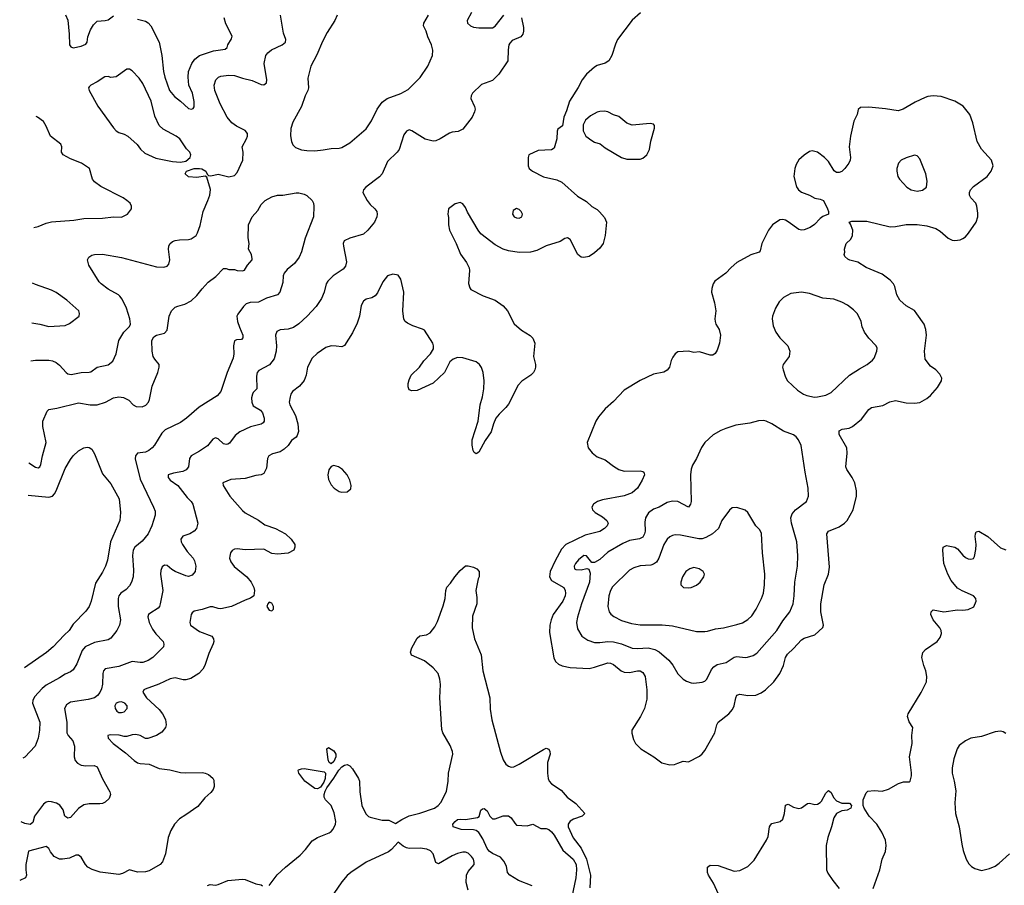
# Model space of a CAD drawing. Header units: inches. Extents: x 2057696 to 2160536, y 827480 to 1016834.
# Tile 325 of 422: x 2060133 to 2067459, y 1003255 to 1009697. Entities that reach past the tile are written whole.
import ezdxf

# ---------------------------------------------------------------- set-up
doc = ezdxf.new("R2010")
doc.units = ezdxf.units.IN
doc.header["$MEASUREMENT"] = 0
doc.layers.add('C0060', color=7, linetype='Continuous')

msp = doc.modelspace()

# ---------------------------------------------------------------- linework, layer by layer
at = {"layer": 'C0060', "color": 5}
for points, elevation in [([(2064751.4, 1009748.6), (2064690, 1009692.7), (2064581.1, 1009550), (2064565.4, 1009514.6), (2064539.6, 1009430), (2064516, 1009390), (2064490, 1009373.4), (2064430, 1009354.9), (2064410, 1009343.8), (2064350, 1009290.4), (2064317.4, 1009250), (2064288.6, 1009191.4), (2064222.9, 1009090), (2064201.2, 1009018.8), (2064180.9, 1008970), (2064172.1, 1008907.9), (2064138, 1008882), (2064132.7, 1008867.3), (2064129.6, 1008810), (2064110, 1008741), (2064090, 1008727.3), (2063990, 1008722.8), (2063922, 1008690), (2063915.3, 1008670), (2063915.3, 1008610), (2063924, 1008590), (2063949, 1008570), (2064030, 1008527.6), (2064130, 1008505.1), (2064168, 1008488), (2064283.8, 1008383.8), (2064350, 1008344.5), (2064390, 1008306.6), (2064430, 1008283.7), (2064447.9, 1008267.9), (2064483.9, 1008223.9), (2064498.4, 1008190), (2064489.6, 1008090), (2064473.3, 1008030), (2064450, 1007997.1), (2064410, 1007961.6), (2064370, 1007934.9), (2064330, 1007926), (2064310, 1007930.5), (2064286, 1007950), (2064230, 1008061), (2064210, 1008074), (2064190, 1008067.3), (2064154.1, 1008045.9), (2064050, 1008014.9), (2063980.5, 1007979.5), (2063933.7, 1007966.3), (2063850, 1007963.2), (2063770, 1007977.5), (2063730.1, 1007990.1), (2063670, 1008021.7), (2063564.1, 1008104.1), (2063543.7, 1008130), (2063464.5, 1008264.5), (2063450, 1008298.8), (2063430, 1008326.8), (2063410, 1008336), (2063373.6, 1008326.4), (2063324, 1008290), (2063319, 1008250), (2063324.7, 1008224.7), (2063323.7, 1008170), (2063331.6, 1008130), (2063381.5, 1008030), (2063412.2, 1007952.2), (2063457.6, 1007890), (2063476.9, 1007850), (2063479.6, 1007830), (2063472.9, 1007732.9), (2063481.5, 1007701.5), (2063490, 1007689.6), (2063582.6, 1007642.6), (2063670, 1007609.7), (2063730, 1007566), (2063761.5, 1007530), (2063812.2, 1007432.2), (2063866.3, 1007386.3), (2063930, 1007347.6), (2063950, 1007326.6), (2063965.1, 1007290), (2063956.4, 1007190), (2063969.6, 1007130), (2063969.6, 1007110), (2063965.6, 1007090), (2063955.1, 1007070), (2063937, 1007050), (2063870, 1007007), (2063842.9, 1006977.1), (2063770, 1006836.3), (2063749.6, 1006810), (2063699.3, 1006760.7), (2063676.9, 1006730), (2063657.6, 1006690), (2063642, 1006630), (2063595.6, 1006564.4), (2063550, 1006478), (2063530, 1006466.8), (2063515.3, 1006475.3), (2063506.8, 1006490), (2063498.8, 1006530), (2063499.1, 1006570), (2063543.8, 1006710), (2063559.5, 1006830), (2063577, 1006890), (2063587.2, 1006950), (2063588.8, 1007010), (2063580.3, 1007070), (2063569.1, 1007109.1), (2063554.4, 1007130), (2063530, 1007150.4), (2063430, 1007181.3), (2063390, 1007182.4), (2063359, 1007170), (2063333.2, 1007150), (2063293.2, 1007070), (2063209.5, 1006990.5), (2063090, 1006937.3), (2063050, 1006933.4), (2063030, 1006942.8), (2063023.4, 1006963.4), (2063024.6, 1006990), (2063030, 1007017.2), (2063044.6, 1007050), (2063108.2, 1007110), (2063141.1, 1007158.9), (2063190.6, 1007209.4), (2063212.7, 1007247.3), (2063213, 1007270), (2063206.4, 1007290), (2063144.9, 1007384.9), (2063130, 1007394.3), (2063058.2, 1007418.2), (2063018.4, 1007438.4), (2063001.3, 1007450), (2062990, 1007467.7), (2062982.5, 1007530), (2062990.2, 1007670), (2062970, 1007766), (2062950, 1007796.3), (2062910, 1007803), (2062870, 1007790.7), (2062834.9, 1007745.1), (2062796.4, 1007663.6), (2062778.9, 1007641.1), (2062753.4, 1007626.6), (2062710, 1007616.3), (2062690, 1007602.8), (2062673.6, 1007570), (2062661.3, 1007490), (2062642.8, 1007437.2), (2062610, 1007366), (2062549.2, 1007270.8), (2062530, 1007261), (2062488, 1007268), (2062450, 1007268.4), (2062410, 1007257.1), (2062347.2, 1007212.8), (2062310, 1007177.3), (2062275.1, 1007110), (2062265.1, 1007050), (2062248.6, 1007011.4), (2062214.5, 1006970), (2062162.9, 1006930), (2062149.6, 1006910), (2062144.7, 1006890), (2062138, 1006850), (2062141.7, 1006830), (2062184, 1006750), (2062203.1, 1006690), (2062208.6, 1006631.4), (2062198.6, 1006601.4), (2062189.8, 1006590.2), (2062154.7, 1006565.3), (2062131.1, 1006528.9), (2062100.6, 1006499.4), (2062070, 1006480.8), (2062014.5, 1006465.5), (2061987, 1006450), (2061977.6, 1006430), (2061970, 1006358), (2061950, 1006320.5), (2061929.7, 1006310.3), (2061890, 1006304.9), (2061810, 1006281.1), (2061704.5, 1006275.5), (2061644, 1006250), (2061646, 1006230), (2061697.2, 1006150), (2061790, 1006044), (2061810, 1006025.7), (2061910, 1005973), (2061957.6, 1005937.6), (2062036, 1005910), (2062111.5, 1005870), (2062153.3, 1005830), (2062179.5, 1005790), (2062180.9, 1005770), (2062172.7, 1005750), (2062130, 1005726.4), (2062050, 1005719.5), (2062010, 1005724.9), (2061950, 1005755.5), (2061810, 1005750.3), (2061750, 1005759.5), (2061730, 1005757.1), (2061713, 1005747), (2061701.6, 1005730), (2061696.1, 1005703.9), (2061694.7, 1005690), (2061702.7, 1005662.7), (2061727.5, 1005627.5), (2061822.9, 1005550), (2061855.1, 1005510), (2061876, 1005470), (2061881.2, 1005450), (2061875.3, 1005410), (2061849.4, 1005390.6), (2061810, 1005377.3), (2061710, 1005328.5), (2061630, 1005311.8), (2061610, 1005313.7), (2061570, 1005326.7), (2061550, 1005326.7), (2061490, 1005306.7), (2061430, 1005294.9), (2061416.3, 1005283.7), (2061409.8, 1005270.2), (2061398.7, 1005210), (2061404.5, 1005190), (2061470, 1005144.7), (2061562, 1005110), (2061575.8, 1005090), (2061577.7, 1005070), (2061571.4, 1005051.4), (2061539.7, 1004980.3), (2061510, 1004890.5), (2061495.7, 1004864.3), (2061466, 1004830), (2061406.3, 1004793.7), (2061370, 1004783.6), (2061350, 1004783.2), (2061290, 1004798.7), (2061252.4, 1004792.4), (2061168, 1004752), (2061065.6, 1004714.4), (2061057, 1004710), (2061048.2, 1004691.8), (2061077.2, 1004650), (2061170, 1004563.1), (2061196.1, 1004530), (2061218.7, 1004490), (2061223.9, 1004450), (2061216.8, 1004430), (2061190, 1004395.3), (2061151.2, 1004368.8), (2061087.3, 1004347.3), (2061070, 1004348.4), (2061030.2, 1004370.2), (2060996.5, 1004376.5), (2060970, 1004374), (2060930, 1004361.7), (2060910, 1004362), (2060872, 1004372), (2060805.9, 1004374.1), (2060789.5, 1004370), (2060791.2, 1004350), (2060827.8, 1004310), (2060920.8, 1004240.8), (2060983.8, 1004183.8), (2061010, 1004167.1), (2061030, 1004161.4), (2061096.3, 1004156.3), (2061170, 1004123.9), (2061250, 1004115), (2061330, 1004094.2), (2061370, 1004090.9), (2061493.3, 1004093.3), (2061514, 1004090), (2061538.6, 1004078.6), (2061570, 1004053.2), (2061576.6, 1004036.6), (2061579.5, 1003990), (2061571.7, 1003968.3), (2061555.1, 1003944.9), (2061510, 1003906.8), (2061458, 1003842), (2061370, 1003778.4), (2061322, 1003750), (2061285.1, 1003710), (2061258, 1003662), (2061237.4, 1003610), (2061218.9, 1003490), (2061196.2, 1003430), (2061177.2, 1003410), (2061096.8, 1003363.2), (2061070, 1003356.1), (2061010, 1003352.6), (2060950, 1003370.3), (2060898, 1003342), (2060870, 1003335.6), (2060732.7, 1003352.7), (2060671.3, 1003371.3), (2060639.3, 1003390), (2060621.7, 1003410), (2060590, 1003465.5), (2060570, 1003480.4), (2060550, 1003479.3), (2060503.5, 1003456.5), (2060451.8, 1003448.2), (2060430, 1003450.2), (2060390, 1003470.3), (2060363.2, 1003503.2), (2060350, 1003528.2), (2060330, 1003543.7), (2060199, 1003510), (2060178.4, 1003410), (2060177.6, 1003370), (2060184.5, 1003330), (2060177.2, 1003310), (2060132.9, 1003289.9)], 520), ([(2063867.8, 1009710), (2063882.5, 1009637.5), (2063882, 1009610), (2063876, 1009590), (2063862, 1009570), (2063798.4, 1009541.6), (2063778.9, 1009521.1), (2063772.7, 1009510), (2063766.8, 1009473.2), (2063765.2, 1009390), (2063697.2, 1009290), (2063650, 1009244.9), (2063570, 1009214.9), (2063502.9, 1009150), (2063491.6, 1009130), (2063489.6, 1009110), (2063517.6, 1009050), (2063521.6, 1009030), (2063517.6, 1009010), (2063499.6, 1008970), (2063430, 1008883), (2063396.2, 1008863.8), (2063350, 1008859.5), (2063330, 1008852.7), (2063262.7, 1008810), (2063230, 1008796), (2063210, 1008793.1), (2063150, 1008806.3), (2063050, 1008870.4), (2063030, 1008876.4), (2063010, 1008868), (2062990, 1008838.8), (2062955.8, 1008730), (2062942.4, 1008710), (2062870, 1008642), (2062829.6, 1008550), (2062810, 1008526), (2062709.5, 1008450), (2062691.6, 1008430), (2062686.3, 1008410), (2062717.6, 1008350), (2062740.2, 1008320.2), (2062774.5, 1008290), (2062789.6, 1008270), (2062793.3, 1008250), (2062789.6, 1008230.4), (2062771.8, 1008190), (2062723.6, 1008130), (2062690, 1008101.3), (2062590, 1008071.5), (2062547.8, 1008050), (2062539.7, 1008030), (2062541, 1008010), (2062565.4, 1007894.6), (2062557.7, 1007862.3), (2062538.8, 1007841.2), (2062466, 1007790), (2062426.6, 1007750), (2062414, 1007730), (2062398.9, 1007670), (2062378.4, 1007621.6), (2062338, 1007562), (2062272.6, 1007490), (2062210, 1007434.3), (2062170, 1007406.7), (2062130, 1007392.4), (2062070, 1007387.6), (2062045, 1007375), (2062035.6, 1007350), (2062043.5, 1007270), (2062042.4, 1007230), (2062026, 1007174), (2061991.6, 1007128.4), (2061913.3, 1007086.7), (2061899.3, 1007070), (2061895.2, 1007044.8), (2061896.9, 1006950), (2061870, 1006921.6), (2061864.5, 1006910), (2061858.7, 1006881.3), (2061860.3, 1006850), (2061870, 1006824.2), (2061924.2, 1006790), (2061938.4, 1006770), (2061951.2, 1006730), (2061950.7, 1006709.3), (2061943.8, 1006696.2), (2061930, 1006687.4), (2061850, 1006667.8), (2061770, 1006629), (2061736.9, 1006603.1), (2061694.3, 1006545.7), (2061682.4, 1006537.6), (2061670, 1006534.4), (2061650, 1006540.4), (2061610, 1006576.4), (2061590, 1006584.4), (2061570, 1006574.9), (2061530, 1006524.9), (2061470, 1006484.6), (2061407.8, 1006450), (2061395.4, 1006430), (2061388.5, 1006370), (2061372.5, 1006347.5), (2061346.6, 1006333.4), (2061277, 1006323), (2061238, 1006310), (2061238.7, 1006290), (2061253.3, 1006270), (2061310.7, 1006230), (2061380, 1006140), (2061409.6, 1006110), (2061420.5, 1006090), (2061458, 1005950), (2061447.6, 1005910), (2061432, 1005890), (2061398, 1005870), (2061347, 1005853), (2061331.3, 1005830), (2061334, 1005810), (2061344.4, 1005790), (2061380, 1005740), (2061423.5, 1005690), (2061434, 1005670), (2061443.5, 1005630), (2061438.7, 1005590), (2061416.4, 1005563.6), (2061390, 1005553.7), (2061370, 1005557), (2061290, 1005589.1), (2061264, 1005604), (2061230, 1005633.7), (2061210, 1005638.4), (2061193.9, 1005626.1), (2061182.4, 1005597.6), (2061179.8, 1005570), (2061198, 1005450), (2061179.2, 1005350), (2061172.4, 1005330), (2061162.2, 1005317.8), (2061101.3, 1005278.7), (2061091.5, 1005270), (2061086.4, 1005253.6), (2061097.2, 1005210), (2061121.2, 1005161.2), (2061145.9, 1005125.9), (2061200.5, 1005070), (2061206.3, 1005050), (2061202.4, 1005030), (2061123.6, 1004950), (2061090, 1004927.6), (2061050, 1004914), (2061030, 1004912.6), (2060970, 1004920.8), (2060870, 1004883.2), (2060770, 1004864.6), (2060755.4, 1004850), (2060750.9, 1004830), (2060747.8, 1004752.2), (2060742, 1004718), (2060730, 1004690.7), (2060712.9, 1004667.1), (2060689.7, 1004650.3), (2060643.3, 1004636.7), (2060510, 1004617.3), (2060482.2, 1004597.8), (2060465.1, 1004570), (2060484.2, 1004470), (2060484.2, 1004390), (2060494.3, 1004370), (2060527.1, 1004330), (2060541.7, 1004290), (2060539.1, 1004210), (2060544.9, 1004184.9), (2060562.6, 1004162.6), (2060590, 1004149.8), (2060624.9, 1004144.9), (2060687.2, 1004147.2), (2060710, 1004135.6), (2060750, 1004046.6), (2060804.2, 1003950), (2060807.6, 1003930), (2060798.3, 1003901.7), (2060770, 1003874.8), (2060750, 1003864), (2060730, 1003860.5), (2060650, 1003861.7), (2060610, 1003852.8), (2060570, 1003826), (2060510, 1003759.5), (2060490, 1003754.4), (2060469.3, 1003769.3), (2060455.8, 1003815.8), (2060431.2, 1003851.2), (2060405.6, 1003865.6), (2060370, 1003877.2), (2060350, 1003879.2), (2060330, 1003874.4), (2060310, 1003858.9), (2060243.5, 1003770), (2060230, 1003722.8), (2060210, 1003706.4), (2060170, 1003714.9), (2060144.2, 1003728.4)], 540), ([(2060215.9, 1007158.6), (2060250, 1007163.5), (2060350, 1007163.1), (2060377.6, 1007157.6), (2060405.3, 1007145.3), (2060430, 1007125.6), (2060478.7, 1007070), (2060490, 1007061.7), (2060517, 1007057), (2060590, 1007071.8), (2060650, 1007072.4), (2060663.4, 1007076.6), (2060709.3, 1007110.7), (2060791.3, 1007128.7), (2060825.3, 1007154.7), (2060851.1, 1007208.9), (2060871.6, 1007310), (2060907.6, 1007370), (2060950, 1007413.2), (2060956.5, 1007430), (2060951.7, 1007470), (2060927, 1007550), (2060895.8, 1007615.8), (2060879.2, 1007639.2), (2060869.1, 1007649.1), (2060790, 1007690.3), (2060738, 1007730), (2060725.4, 1007745.4), (2060648, 1007870), (2060637.3, 1007910), (2060647.3, 1007930), (2060670, 1007944.5), (2060690, 1007949.6), (2060750, 1007951.2), (2060890, 1007926.3), (2061150, 1007858.3), (2061204.7, 1007855.3), (2061230, 1007862), (2061242.3, 1007877.7), (2061250.3, 1007909.7), (2061240.4, 1007990), (2061241.6, 1008010), (2061250, 1008029), (2061270, 1008046.6), (2061290, 1008054), (2061320.9, 1008059.1), (2061390, 1008059.6), (2061410, 1008065.6), (2061445.5, 1008090), (2061457.1, 1008110), (2061475.6, 1008164.4), (2061497.6, 1008270), (2061534, 1008350), (2061546.7, 1008390), (2061553, 1008433), (2061525.4, 1008525.4), (2061512, 1008532), (2061450, 1008521.3), (2061388.2, 1008528.2), (2061363, 1008550), (2061374, 1008570), (2061430, 1008589.6), (2061470, 1008589.6), (2061487.2, 1008587.2), (2061519, 1008570), (2061528, 1008548), (2061538, 1008538), (2061555.3, 1008535.3), (2061610, 1008546.6), (2061690, 1008527.6), (2061730, 1008537.6), (2061750, 1008559.5), (2061792.4, 1008650), (2061795.5, 1008710), (2061788.4, 1008750), (2061821.7, 1008810), (2061828.9, 1008830), (2061828.7, 1008850), (2061811.1, 1008871.1), (2061745.4, 1008905.4), (2061710.4, 1008930), (2061676.5, 1008970), (2061624.6, 1009070), (2061584.6, 1009170), (2061580.3, 1009210), (2061592, 1009248), (2061611.9, 1009268.1), (2061630, 1009276.3), (2061690, 1009284.7), (2061730, 1009280.4), (2061790, 1009260.7), (2061863.7, 1009243.7), (2061930, 1009214.8), (2061950, 1009211.2), (2061970, 1009226), (2061972.2, 1009250), (2061952.1, 1009370), (2061965.5, 1009430), (2061978.9, 1009450), (2062006.7, 1009473.3), (2062084.9, 1009510), (2062110.4, 1009530), (2062113.7, 1009550), (2062095.8, 1009595.8), (2062074.6, 1009730)], 540), ([(2060473.7, 1009733.7), (2060490, 1009692.3), (2060502, 1009590), (2060503.9, 1009510), (2060513.4, 1009493.4), (2060530, 1009487.4), (2060590, 1009499.3), (2060624.7, 1009515.3), (2060634.3, 1009530), (2060640.2, 1009570), (2060659.1, 1009620.9), (2060682.2, 1009657.8), (2060710, 1009686), (2060770, 1009689.7), (2060790, 1009696), (2060830, 1009726.3)], 520), ([(2061010, 1009701), (2061070, 1009684.5), (2061090, 1009672.8), (2061108.7, 1009650), (2061169.9, 1009529.9), (2061189.8, 1009430), (2061203.7, 1009310), (2061212.7, 1009270), (2061247.8, 1009170), (2061284.4, 1009124.4), (2061330.6, 1009090.6), (2061390, 1009035.1), (2061412, 1009030), (2061423.5, 1009036.5), (2061430, 1009048), (2061431.4, 1009088.6), (2061417.6, 1009150), (2061391.8, 1009210), (2061385.4, 1009270), (2061389.5, 1009310.5), (2061412.9, 1009370), (2061436.7, 1009403.3), (2061470.4, 1009430), (2061574.8, 1009465.2), (2061662.6, 1009477.4), (2061677.1, 1009490), (2061680.4, 1009510), (2061710, 1009555.3), (2061713.3, 1009573.3), (2061666.6, 1009666.6), (2061654.9, 1009710)], 520), ([(2062496, 1009730), (2062478.9, 1009690), (2062419.9, 1009600.1), (2062385.3, 1009534.7), (2062343.9, 1009436.1), (2062298.7, 1009350), (2062278, 1009262), (2062281.5, 1009190), (2062276.5, 1009170), (2062256.1, 1009130), (2062229.2, 1009050.8), (2062166.1, 1008933.9), (2062150, 1008886), (2062148.1, 1008831.9), (2062154.4, 1008790), (2062164.8, 1008764.8), (2062185.5, 1008745.5), (2062230, 1008727.3), (2062270, 1008722), (2062330, 1008720.7), (2062390, 1008727.3), (2062450, 1008739.1), (2062510, 1008740.5), (2062530, 1008745.5), (2062590, 1008779.1), (2062710, 1008884.9), (2062750, 1008944.9), (2062791.5, 1009030), (2062830, 1009082.4), (2062866.6, 1009110), (2062968.1, 1009148.1), (2063022.5, 1009177.5), (2063112.9, 1009267.1), (2063170, 1009351), (2063203.7, 1009430), (2063206.6, 1009470), (2063197, 1009510), (2063168.5, 1009568.5), (2063157.4, 1009610), (2063138, 1009650), (2063140.3, 1009670), (2063173.7, 1009730)], 560), ([(2063494.7, 1009750), (2063462.9, 1009690), (2063463.7, 1009670), (2063486.6, 1009650), (2063510, 1009640.8), (2063550, 1009636.5), (2063650, 1009636.9), (2063671.3, 1009648.7), (2063734.6, 1009730)], 540), ([(2060237.4, 1008149.4), (2060270, 1008156.9), (2060330, 1008183.5), (2060370, 1008192.4), (2060535.9, 1008204.1), (2060610, 1008216), (2060750, 1008218.7), (2060829.7, 1008229.7), (2060890, 1008226.6), (2060936, 1008250), (2060964.7, 1008290), (2060966, 1008310), (2060956, 1008330), (2060931, 1008350), (2060902.8, 1008370), (2060735.9, 1008455.9), (2060689.2, 1008489.2), (2060674.4, 1008510), (2060653.4, 1008590), (2060593.4, 1008630), (2060510, 1008660.3), (2060456, 1008690), (2060442.8, 1008710), (2060446.8, 1008750), (2060438, 1008770), (2060362, 1008830), (2060330, 1008904.7), (2060310, 1008938), (2060266, 1008970), (2060254.5, 1008975.1)], 520), ([(2060200.1, 1006399.8), (2060250, 1006366.4), (2060270, 1006360.4), (2060282, 1006370), (2060290, 1006386), (2060302.2, 1006450), (2060330.2, 1006550), (2060306, 1006670), (2060304.2, 1006710), (2060336.3, 1006783.7), (2060350, 1006796), (2060410, 1006804.7), (2060570, 1006844.4), (2060658, 1006830), (2060710, 1006830.7), (2060770.2, 1006849.8), (2060830, 1006883.5), (2060870, 1006891.2), (2060905.3, 1006885.3), (2060945.7, 1006865.7), (2060978, 1006830), (2060998.6, 1006818.6), (2061044.9, 1006815.1), (2061071.3, 1006828.7), (2061090.4, 1006850), (2061097.6, 1006870), (2061118.3, 1006970), (2061159.6, 1007070), (2061170.4, 1007110.4), (2061170, 1007131.3), (2061138, 1007170), (2061127.2, 1007190), (2061118.3, 1007230), (2061114.9, 1007310), (2061130, 1007336.8), (2061150, 1007349.7), (2061210, 1007364.7), (2061230, 1007386.6), (2061244.2, 1007490), (2061261.6, 1007530), (2061290, 1007556.2), (2061310, 1007565.6), (2061361.6, 1007578.4), (2061410, 1007605.6), (2061450, 1007642.9), (2061490, 1007694.5), (2061536.3, 1007743.7), (2061593.3, 1007786.7), (2061650, 1007846), (2061670, 1007846), (2061690, 1007837), (2061730, 1007837), (2061750.9, 1007829.1), (2061790, 1007828.7), (2061806.4, 1007833.6), (2061826.8, 1007870), (2061862.8, 1007910), (2061863.5, 1007916.5), (2061857.3, 1007950), (2061836, 1007990), (2061841, 1008030), (2061833.7, 1008073.7), (2061835.5, 1008170), (2061861.6, 1008230), (2061904.2, 1008275.8), (2061930, 1008321.2), (2061958.8, 1008350), (2062010, 1008379.5), (2062050, 1008389.5), (2062090, 1008391.8), (2062189, 1008409), (2062211.1, 1008408.9), (2062250, 1008399.3), (2062270, 1008389), (2062309, 1008350), (2062319.3, 1008330), (2062322.7, 1008310), (2062318.4, 1008230), (2062256.8, 1008070), (2062230.9, 1007969.1), (2062211.5, 1007930), (2062177.3, 1007882.7), (2062123.3, 1007836.7), (2062099.6, 1007810), (2062093.3, 1007790), (2062090, 1007742), (2062069.4, 1007670), (2062050, 1007648.5), (2061970, 1007623.7), (2061910, 1007594), (2061848.9, 1007591.1), (2061819, 1007581), (2061797.5, 1007562.5), (2061755.8, 1007504.2), (2061749.7, 1007490), (2061753.5, 1007450), (2061767.3, 1007407.3), (2061794, 1007350), (2061794, 1007330), (2061783.2, 1007316.8), (2061745.8, 1007314.2), (2061730, 1007306.8), (2061723.5, 1007270), (2061726.2, 1007210), (2061722.5, 1007177.5), (2061677.7, 1007070), (2061629.4, 1006930), (2061602.7, 1006897.3), (2061467.9, 1006812.1), (2061374.5, 1006730), (2061330, 1006698.4), (2061214.6, 1006645.4), (2061190, 1006619.1), (2061135.1, 1006530), (2061118.7, 1006510), (2061093.6, 1006490), (2061070, 1006479), (2061010, 1006471.5), (2060993.5, 1006450), (2060992, 1006428), (2061030, 1006277), (2061129.7, 1006070), (2061140.1, 1006040.1), (2061142, 1006010), (2061116.4, 1005930), (2061089.8, 1005870.2), (2061044.9, 1005815.1), (2060989.2, 1005770.8), (2060977.4, 1005750), (2060972.9, 1005710), (2060979, 1005601), (2060976.4, 1005550), (2060964.4, 1005510), (2060950, 1005484.4), (2060924.1, 1005455.9), (2060885.1, 1005430), (2060870.7, 1005409.3), (2060866.2, 1005390), (2060864.6, 1005330), (2060884, 1005230), (2060876.3, 1005190), (2060854.7, 1005150), (2060810, 1005094.4), (2060790, 1005081.1), (2060690, 1005061.3), (2060619.7, 1005030), (2060596.9, 1005003.1), (2060557, 1004903), (2060530, 1004858.4), (2060510, 1004843.7), (2060470, 1004826.3), (2060430, 1004799.1), (2060330, 1004745.5), (2060300.5, 1004719.5), (2060243.7, 1004656.3), (2060229.8, 1004630), (2060227.1, 1004610), (2060281.6, 1004470), (2060280.5, 1004410), (2060269.6, 1004350), (2060247, 1004290), (2060171.2, 1004208.8), (2060155.3, 1004201.7)], 560), ([(2060222, 1007439.8), (2060282, 1007430), (2060350, 1007412.8), (2060470, 1007420.7), (2060504.7, 1007435.3), (2060576.3, 1007490), (2060579.1, 1007510), (2060573, 1007530), (2060482.4, 1007610), (2060405.4, 1007665.4), (2060370, 1007683.1), (2060250, 1007725.3), (2060228.5, 1007735.7)], 520), ([(2060195.3, 1006157), (2060350, 1006142.9), (2060376.5, 1006150), (2060392.8, 1006167.2), (2060405.2, 1006190), (2060470, 1006357), (2060510, 1006424.5), (2060530, 1006451.8), (2060570, 1006487), (2060610, 1006509.4), (2060634.8, 1006514.8), (2060650, 1006512.7), (2060670, 1006501.2), (2060690, 1006465.2), (2060750, 1006316), (2060810, 1006243.7), (2060872.8, 1006130), (2060884, 1006030), (2060878.3, 1005970), (2060808.5, 1005811.5), (2060785.7, 1005674.3), (2060772.4, 1005630), (2060750, 1005585.5), (2060695.7, 1005504.3), (2060665.3, 1005370), (2060649.7, 1005330), (2060625.2, 1005294.8), (2060530, 1005198.3), (2060500.4, 1005150), (2060463.1, 1005116.9), (2060381.1, 1005030), (2060332.5, 1004987.5), (2060169.3, 1004872.7)], 580), ([(2066483.7, 1003230), (2066532.3, 1003370), (2066549.3, 1003450), (2066574, 1003506), (2066579.5, 1003550), (2066575.1, 1003590), (2066547.3, 1003650), (2066510, 1003709.3), (2066453.2, 1003770), (2066415.3, 1003830), (2066408, 1003850), (2066409, 1003890), (2066430, 1003942), (2066443.7, 1003956.3), (2066490, 1003960.7), (2066550, 1003956), (2066598, 1003970), (2066671.6, 1004011.6), (2066710, 1004024.7), (2066750, 1004024.7), (2066758, 1004030), (2066768.7, 1004070), (2066768.7, 1004091.3), (2066752.7, 1004210), (2066772.3, 1004310), (2066772, 1004370), (2066778, 1004430), (2066751.7, 1004471.7), (2066738, 1004510), (2066742.7, 1004530), (2066840.9, 1004690), (2066879.3, 1004770), (2066882.7, 1004810), (2066876, 1004850), (2066860.9, 1004890), (2066846.6, 1004950), (2066852.1, 1004987.9), (2066873.2, 1005010), (2066959.3, 1005070), (2066981.2, 1005098.8), (2066992, 1005130), (2066989.4, 1005150), (2066979.5, 1005170), (2066929.6, 1005230), (2066912.7, 1005270), (2066914, 1005290), (2066930, 1005306), (2067010, 1005290.6), (2067110, 1005304.9), (2067150, 1005302), (2067190, 1005307.3), (2067231.7, 1005328.3), (2067249.2, 1005370), (2067246, 1005390), (2067230, 1005409.2), (2067146, 1005446), (2067110, 1005466.6), (2067063.9, 1005523.9), (2067038, 1005570), (2067009.5, 1005650), (2067001.2, 1005750), (2067004, 1005770), (2067030, 1005784), (2067090, 1005770.4), (2067110, 1005758), (2067150, 1005710.6), (2067170, 1005695.5), (2067190, 1005684.9), (2067210, 1005680.7), (2067230, 1005686), (2067237.5, 1005702.5), (2067247, 1005753), (2067249.6, 1005790), (2067242.4, 1005850), (2067245.1, 1005870), (2067250, 1005884.7), (2067270, 1005890.8), (2067336.3, 1005850), (2067430, 1005766.4), (2067470, 1005750.4)], 480), ([(2061990, 1003252.3), (2062047.8, 1003332.2), (2062110, 1003390.2), (2062219.9, 1003480.1), (2062259.2, 1003520.7), (2062310, 1003585.8), (2062350, 1003610.9), (2062435.1, 1003644.9), (2062450, 1003654.5), (2062466.3, 1003673.7), (2062482.1, 1003710), (2062485, 1003730), (2062474, 1003794), (2062450, 1003847.7), (2062408.4, 1003890), (2062399, 1003910), (2062398.8, 1003930), (2062405, 1003955), (2062418.6, 1003981.4), (2062470, 1004052), (2062507.2, 1004112.8), (2062530, 1004135.8), (2062550, 1004148.2), (2062570, 1004153), (2062590, 1004144.2), (2062610, 1004122), (2062653.8, 1004050), (2062660.7, 1004030), (2062663.5, 1003950), (2062678.9, 1003850), (2062707.9, 1003787.9), (2062727.7, 1003767.7), (2062741.1, 1003761.1), (2062830, 1003740.7), (2062878.9, 1003738.9), (2062930, 1003715.5), (2062975.2, 1003744.8), (2063030, 1003771.1), (2063110, 1003791.1), (2063218.4, 1003830), (2063247.8, 1003850), (2063266.9, 1003870), (2063307.5, 1003952.5), (2063319.8, 1004030), (2063323.7, 1004090), (2063355.9, 1004230), (2063353.8, 1004250), (2063336, 1004296), (2063282, 1004390), (2063273.3, 1004413.3), (2063257.8, 1004650), (2063263.7, 1004750), (2063259.4, 1004790), (2063245.5, 1004830), (2063210, 1004874), (2063145.7, 1004925.7), (2063047.8, 1004967.8), (2063041.4, 1004990), (2063050, 1005021.3), (2063090, 1005094.4), (2063110, 1005112.2), (2063160.5, 1005119.5), (2063187.5, 1005132.5), (2063221.1, 1005178.9), (2063240.9, 1005219.1), (2063284.2, 1005335.7), (2063297.8, 1005390), (2063303.2, 1005450), (2063310, 1005473.4), (2063337.5, 1005502.5), (2063370, 1005550.4), (2063410, 1005597.3), (2063450, 1005632), (2063470, 1005632), (2063510, 1005622), (2063534, 1005610), (2063551.1, 1005591.1), (2063550.7, 1005550), (2063544, 1005536), (2063526.8, 1005450), (2063535.5, 1005395.5), (2063535.5, 1005350), (2063503, 1005257), (2063498.5, 1005170), (2063516.9, 1005090), (2063567.2, 1004970), (2063578.7, 1004850), (2063631.2, 1004651.2), (2063634.7, 1004565.3), (2063646.7, 1004486.7), (2063710, 1004246), (2063729.1, 1004189.1), (2063750, 1004156.3), (2063770, 1004140.5), (2063790, 1004134.9), (2063810, 1004136.4), (2063850, 1004155.3), (2064030, 1004266), (2064050, 1004274.9), (2064070, 1004267.3), (2064078, 1004250), (2064078.9, 1004230), (2064060.7, 1004170), (2064059.6, 1004090), (2064064.6, 1004050), (2064072.2, 1004030), (2064089.2, 1004009.2), (2064162.3, 1003962.3), (2064207.4, 1003910), (2064270, 1003863.6), (2064337.6, 1003790), (2064317.1, 1003770), (2064253.4, 1003746.6), (2064228.3, 1003731.7), (2064214.3, 1003710), (2064214, 1003690), (2064250, 1003608.9), (2064311.7, 1003531.7), (2064349.2, 1003450), (2064379.8, 1003330), (2064376.1, 1003236.1)], 480), ([(2067470, 1004385.6), (2067450, 1004396.9), (2067430, 1004401.6), (2067390, 1004396.9), (2067290, 1004361.3), (2067210.4, 1004349.6), (2067170, 1004329.4), (2067124.2, 1004295.8), (2067108, 1004270), (2067084.1, 1004195.9), (2067070.8, 1004130), (2067070.8, 1004090), (2067086.8, 1004030), (2067098.5, 1003958.5), (2067090.4, 1003869.6), (2067095.8, 1003790), (2067123.1, 1003690), (2067142.2, 1003562.2), (2067153.9, 1003513.9), (2067175.8, 1003450), (2067195.3, 1003415.3), (2067214.3, 1003394.3), (2067239.3, 1003379.3), (2067290, 1003365.5), (2067350, 1003380.5), (2067390, 1003398.4), (2067421.3, 1003418.7), (2067497, 1003490)], 480), ([(2065333.3, 1003190), (2065296, 1003270), (2065259.1, 1003330), (2065249.7, 1003350), (2065250, 1003391), (2065270, 1003405.5), (2065330, 1003401.1), (2065450, 1003359.3), (2065490, 1003364.9), (2065550, 1003394.8), (2065598.7, 1003441.3), (2065689.7, 1003590), (2065702.5, 1003617.5), (2065711.1, 1003688.9), (2065718.2, 1003701.8), (2065730, 1003713.7), (2065791, 1003729), (2065810, 1003747.3), (2065823.9, 1003790), (2065830, 1003851.3), (2065850, 1003859.1), (2065890, 1003836.4), (2065930, 1003826.4), (2065950, 1003830.6), (2065995.5, 1003864.5), (2066010, 1003867.3), (2066050, 1003857.3), (2066070, 1003859.1), (2066090, 1003870.7), (2066098.6, 1003881.4), (2066130, 1003941), (2066150, 1003961), (2066170, 1003944.7), (2066188.6, 1003908.6), (2066210, 1003882.8), (2066250, 1003867.3), (2066306, 1003866), (2066321, 1003850), (2066318, 1003830), (2066290, 1003814), (2066250, 1003809.6), (2066210.3, 1003789.7), (2066190, 1003756), (2066174.2, 1003690), (2066146.2, 1003610), (2066134.7, 1003550), (2066137.1, 1003370), (2066145.9, 1003345.9), (2066183, 1003290), (2066230.4, 1003230)], 480), ([(2063945.1, 1003250), (2063844.7, 1003290), (2063778.9, 1003330), (2063763.5, 1003350), (2063756.2, 1003396.2), (2063734.6, 1003434.6), (2063710, 1003463.7), (2063650, 1003491.8), (2063626.9, 1003510), (2063611.6, 1003530), (2063579.8, 1003599.8), (2063548, 1003648), (2063530, 1003662), (2063510, 1003668.7), (2063418, 1003670), (2063358, 1003690), (2063355.3, 1003710), (2063373.2, 1003730), (2063390, 1003744), (2063410, 1003747.3), (2063450, 1003744.9), (2063540.2, 1003759.8), (2063552.5, 1003767.5), (2063564.7, 1003815.3), (2063575.3, 1003824.7), (2063590, 1003826), (2063610.7, 1003810), (2063630.5, 1003770.5), (2063650.7, 1003750.7), (2063670.7, 1003750.7), (2063730, 1003771.6), (2063770, 1003771.3), (2063790, 1003757), (2063816.2, 1003716.2), (2063830, 1003702.6), (2063910, 1003696.4), (2063950, 1003710.6), (2064010, 1003678.4), (2064050, 1003677.1), (2064070.4, 1003670), (2064090, 1003654), (2064110, 1003628.4), (2064175.2, 1003515.2), (2064250, 1003450.2), (2064272.3, 1003410), (2064276.6, 1003370), (2064271.3, 1003311.3), (2064241.1, 1003170)], 460), ([(2063470, 1003218), (2063455.9, 1003275.9), (2063458.2, 1003330), (2063470, 1003357), (2063514, 1003410), (2063514.8, 1003425.3), (2063508.4, 1003450), (2063495.6, 1003470), (2063470, 1003494.7), (2063450, 1003501), (2063430, 1003500.4), (2063390, 1003491.9), (2063350, 1003474), (2063250, 1003413.7), (2063230, 1003423.6), (2063208.3, 1003488.3), (2063190, 1003512.2), (2063162.8, 1003522.8), (2063112.3, 1003532.3), (2063030, 1003529.3), (2063010, 1003532.9), (2062985.3, 1003545.3), (2062950, 1003574.7), (2062898.6, 1003521.4), (2062876.1, 1003503.9), (2062710, 1003426.6), (2062596.1, 1003350), (2062570, 1003327.3), (2062530, 1003280.8), (2062470, 1003193.5)], 480), ([(2061530, 1003253.4), (2061550, 1003262), (2061590, 1003256.4), (2061610, 1003260.4), (2061682, 1003290), (2061790, 1003299.7), (2061810, 1003296.9), (2061890, 1003266.5), (2061930, 1003257.4), (2061938.7, 1003250)], 480)]:
    msp.add_lwpolyline(points, dxfattribs=dict(at, elevation=elevation))
for points, elevation in [([(2060930, 1009329.4), (2060850, 1009271.8), (2060810, 1009267.3), (2060790, 1009273.6), (2060767.5, 1009272.5), (2060710, 1009234.5), (2060662, 1009210), (2060650, 1009198), (2060646, 1009190), (2060650.8, 1009170), (2060713.8, 1009053.8), (2060830, 1008892.7), (2060850, 1008870.4), (2060870, 1008857.1), (2060910, 1008844.4), (2060937.3, 1008830), (2061007.6, 1008767.6), (2061032.1, 1008732.1), (2061063.4, 1008703.4), (2061145.7, 1008665.7), (2061270, 1008640.5), (2061330, 1008635.5), (2061370, 1008644.4), (2061400.9, 1008670), (2061406, 1008690), (2061398, 1008710), (2061374.3, 1008734.3), (2061324.5, 1008810), (2061296, 1008830), (2061200.9, 1008880.9), (2061169.8, 1008909.8), (2061138.6, 1008978.6), (2061110, 1009089.3), (2061050, 1009221.2), (2061022, 1009262), (2060970, 1009316), (2060950, 1009329.3)], 540), ([(2066930, 1009129.6), (2066890, 1009124.5), (2066870, 1009117), (2066796, 1009084), (2066706.8, 1009030), (2066670, 1009018), (2066574.1, 1009034.1), (2066450, 1009046), (2066390, 1009043.7), (2066372.5, 1009027.5), (2066364.4, 1008990), (2066338.9, 1008941.1), (2066314.9, 1008830), (2066303.7, 1008750), (2066315.3, 1008670), (2066312, 1008650), (2066303.1, 1008630), (2066271.3, 1008588.7), (2066250, 1008567.6), (2066230, 1008558.4), (2066210, 1008559.5), (2066192.9, 1008572.9), (2066150, 1008640.7), (2066121.6, 1008670), (2066070, 1008711.2), (2066030, 1008720.5), (2066010, 1008716.9), (2065970, 1008689.5), (2065930, 1008653.6), (2065910, 1008619.5), (2065899.6, 1008590), (2065892.8, 1008530), (2065913.5, 1008453.5), (2065927.2, 1008430), (2065950, 1008413.4), (2066010, 1008390.3), (2066050, 1008368.5), (2066090, 1008360.5), (2066114.8, 1008350), (2066144, 1008290), (2066151, 1008269), (2066151.3, 1008250), (2066110, 1008232.3), (2066090, 1008218), (2066046.9, 1008173.1), (2066014.8, 1008150), (2065970, 1008132), (2065950, 1008129.5), (2065930, 1008134.5), (2065850, 1008193.3), (2065830, 1008205.6), (2065810, 1008209.6), (2065790, 1008207.8), (2065735.5, 1008170), (2065704.4, 1008130), (2065678.7, 1008081.3), (2065655.3, 1008030), (2065642.3, 1007977.7), (2065634.1, 1007965.9), (2065572.3, 1007947.7), (2065470, 1007889.7), (2065426.5, 1007853.5), (2065387.7, 1007810), (2065304.9, 1007750), (2065293, 1007730), (2065283.4, 1007696.6), (2065281.6, 1007670), (2065303, 1007590), (2065313.4, 1007530), (2065304.4, 1007470), (2065306.7, 1007450), (2065312.4, 1007430), (2065337.1, 1007390), (2065347.3, 1007350), (2065339.1, 1007290), (2065323.4, 1007236.6), (2065308.1, 1007211.9), (2065290, 1007200.9), (2065270, 1007200.9), (2065190, 1007224), (2065150, 1007219), (2065110, 1007229.4), (2065030, 1007225.2), (2065011, 1007210), (2064993.7, 1007186.3), (2064980.5, 1007159.5), (2064967.7, 1007110), (2064951.7, 1007088.3), (2064925.9, 1007074.1), (2064850, 1007058.7), (2064750, 1007011.3), (2064630, 1006939.5), (2064550, 1006855.8), (2064490, 1006800.5), (2064438.6, 1006741.4), (2064419.6, 1006710), (2064356.4, 1006550), (2064361.6, 1006510), (2064392.4, 1006472.4), (2064430, 1006443.7), (2064490, 1006420.3), (2064550, 1006373.7), (2064590, 1006348.9), (2064630, 1006337.4), (2064750, 1006338.4), (2064770, 1006334.9), (2064777.3, 1006330), (2064783, 1006310), (2064765.7, 1006270), (2064729.1, 1006210), (2064690, 1006175.5), (2064630, 1006154), (2064470, 1006123.9), (2064433, 1006110), (2064401.6, 1006090), (2064390.5, 1006070), (2064395.5, 1006050), (2064415.5, 1006030), (2064470, 1005998), (2064502.4, 1005970), (2064511.8, 1005950), (2064504.2, 1005930), (2064484.2, 1005910), (2064450, 1005886.8), (2064339.7, 1005860.3), (2064197, 1005790), (2064164.2, 1005755.8), (2064116.8, 1005670), (2064080.9, 1005590), (2064074.5, 1005550), (2064090, 1005522), (2064181.1, 1005470), (2064192.3, 1005450), (2064194.5, 1005430), (2064190.7, 1005409.3), (2064173.5, 1005370), (2064102.7, 1005270), (2064087, 1005230), (2064078.5, 1005190), (2064076.1, 1005136.1), (2064106.5, 1004946.5), (2064119.5, 1004919.5), (2064140.8, 1004900.8), (2064170, 1004887.6), (2064230, 1004874.7), (2064370, 1004869.3), (2064410, 1004877.1), (2064510, 1004911), (2064530, 1004908.3), (2064550, 1004899.2), (2064607.8, 1004850), (2064630, 1004839.8), (2064670, 1004837.4), (2064730, 1004850.2), (2064750, 1004850.2), (2064770, 1004839.5), (2064786.5, 1004810), (2064800.3, 1004710), (2064799.2, 1004640.8), (2064781.3, 1004570), (2064752, 1004510), (2064688.8, 1004410), (2064687.3, 1004387.3), (2064699.9, 1004339.9), (2064714.9, 1004310), (2064753.4, 1004270), (2064850.7, 1004210), (2064910, 1004167), (2064970, 1004150.4), (2065004.9, 1004155.1), (2065030, 1004164.4), (2065070, 1004179.3), (2065110, 1004174), (2065190, 1004214.9), (2065210, 1004232.7), (2065230, 1004259.1), (2065304.2, 1004390), (2065320.5, 1004450), (2065330.9, 1004469.1), (2065410, 1004530.4), (2065437.8, 1004562.2), (2065449.8, 1004590.2), (2065461.1, 1004650), (2065469.8, 1004670.2), (2065490, 1004677), (2065550, 1004666.3), (2065610, 1004668.8), (2065650, 1004687), (2065682.9, 1004710), (2065743, 1004770), (2065790, 1004830.4), (2065817.2, 1004890), (2065829.8, 1004950.2), (2065844.9, 1004975.1), (2065890, 1005016.5), (2065950, 1005082.6), (2065970, 1005094.6), (2066050, 1005118.4), (2066107.8, 1005172.2), (2066113.6, 1005190), (2066094.2, 1005290), (2066094.4, 1005350), (2066118.5, 1005490), (2066149.8, 1005570), (2066158.2, 1005621.8), (2066139.1, 1005870), (2066149.8, 1005890.2), (2066230, 1005922.8), (2066269.6, 1005950), (2066289.8, 1005970.2), (2066335.4, 1006050), (2066359.1, 1006150), (2066358.3, 1006190), (2066346.3, 1006250), (2066327.8, 1006290), (2066286.3, 1006350), (2066280.5, 1006370), (2066289.7, 1006470), (2066288, 1006510), (2066230, 1006609.3), (2066230, 1006636), (2066251.4, 1006648.6), (2066303.7, 1006656.3), (2066330, 1006668.7), (2066396.3, 1006723.7), (2066450, 1006795.5), (2066470, 1006810.4), (2066554.9, 1006825.1), (2066608.2, 1006851.8), (2066650, 1006861.6), (2066730, 1006846.4), (2066790, 1006843), (2066831.3, 1006848.7), (2066882, 1006878), (2066910, 1006900.7), (2066961.7, 1006958.3), (2066992.3, 1007010), (2066995.1, 1007030), (2066979.1, 1007059.1), (2066949.7, 1007089.7), (2066910, 1007117), (2066869.7, 1007170), (2066865.4, 1007230), (2066879.7, 1007350), (2066874.7, 1007390), (2066862.6, 1007430), (2066808.8, 1007508.8), (2066790, 1007531.3), (2066727.9, 1007567.9), (2066680.7, 1007610), (2066659.6, 1007650), (2066643.6, 1007710), (2066633.6, 1007730), (2066610, 1007758.4), (2066550, 1007802.9), (2066430, 1007851.6), (2066370, 1007893.3), (2066310, 1007907), (2066294.8, 1007914.8), (2066273.6, 1007933.6), (2066268.7, 1007950), (2066272.7, 1007967.3), (2066269.2, 1007990), (2066281.2, 1008030), (2066316.9, 1008063.1), (2066329.4, 1008090), (2066331.2, 1008131.2), (2066314.5, 1008174.5), (2066304, 1008190), (2066323.6, 1008196.4), (2066436.7, 1008196.7), (2066610, 1008156), (2066650, 1008157.4), (2066730, 1008172.9), (2066810, 1008171.4), (2066882.8, 1008162.8), (2066950, 1008143.1), (2066981.8, 1008121.8), (2067040.7, 1008070), (2067070, 1008056.4), (2067090, 1008052.7), (2067130, 1008058), (2067150, 1008067.7), (2067170, 1008080.7), (2067192.9, 1008107.1), (2067249.7, 1008190.3), (2067261.3, 1008230), (2067263.3, 1008256.7), (2067255.8, 1008310), (2067246.3, 1008330), (2067209.7, 1008370), (2067199.7, 1008390), (2067199.1, 1008410), (2067208.5, 1008430), (2067230, 1008454.6), (2067332.3, 1008530), (2067362, 1008570), (2067375.1, 1008610), (2067364.5, 1008650), (2067290, 1008734), (2067256.9, 1008790), (2067226, 1008930), (2067203.6, 1008990), (2067152.5, 1009052.5), (2067090, 1009091.2), (2066990, 1009124.2)], 520), ([(2064483.1, 1009016.9), (2064450, 1009014.3), (2064430, 1009007.8), (2064379.6, 1008980.4), (2064343, 1008950), (2064325.8, 1008914.2), (2064325.5, 1008870), (2064345.5, 1008830), (2064390, 1008796.4), (2064410, 1008785.3), (2064452.8, 1008772.8), (2064490, 1008742.4), (2064611, 1008670), (2064650, 1008659.5), (2064690, 1008657.6), (2064750, 1008659.3), (2064770, 1008666), (2064798.4, 1008690), (2064818.7, 1008730), (2064828.2, 1008791.8), (2064856, 1008890), (2064855.3, 1008910), (2064850, 1008918), (2064824, 1008924), (2064690, 1008911.5), (2064650, 1008927.6), (2064590, 1008976.2), (2064550, 1008989.6), (2064510, 1009011.1)], 520), ([(2066790, 1008689), (2066730, 1008669.2), (2066691.3, 1008650), (2066671, 1008630), (2066658.8, 1008590), (2066658.8, 1008570), (2066668, 1008530), (2066679.1, 1008510), (2066734, 1008450), (2066766, 1008430), (2066810, 1008421.6), (2066850, 1008427.7), (2066881.2, 1008450), (2066886.3, 1008493.7), (2066874.5, 1008550), (2066830, 1008662), (2066810, 1008684)], 540), ([(2063828.6, 1008291.4), (2063804.2, 1008275.8), (2063799.1, 1008250), (2063811.3, 1008230), (2063830, 1008222), (2063850, 1008220.7), (2063868.7, 1008230), (2063874, 1008250), (2063865.2, 1008270), (2063850, 1008285.2)], 540), ([(2065950, 1007669.7), (2065870, 1007658.9), (2065817.1, 1007630), (2065784, 1007596), (2065756.5, 1007550), (2065734.3, 1007490), (2065731.7, 1007470), (2065738.7, 1007418.7), (2065758.3, 1007370), (2065790, 1007328.4), (2065848.7, 1007268.7), (2065864.4, 1007230), (2065858, 1007190), (2065813.4, 1007130), (2065808.2, 1007110), (2065812.7, 1007090), (2065830, 1007036), (2065846, 1007010), (2065919.9, 1006939.9), (2065966, 1006910), (2065990, 1006900.5), (2066047.4, 1006887.4), (2066070, 1006888.9), (2066130, 1006902), (2066170, 1006923.1), (2066306, 1007050), (2066381.1, 1007098.9), (2066439.5, 1007130), (2066477.5, 1007162.5), (2066490, 1007178.8), (2066511.8, 1007230), (2066513.3, 1007253.3), (2066506, 1007270), (2066450, 1007327), (2066419.7, 1007370), (2066402, 1007410), (2066392.8, 1007450), (2066367.4, 1007507.4), (2066338.2, 1007538.2), (2066292.5, 1007572.5), (2066250, 1007595.4), (2066190, 1007616.4), (2066110, 1007623.5), (2066010, 1007659.7)], 540), ([(2065670, 1006714), (2065630, 1006711.8), (2065564.8, 1006695.2), (2065461.5, 1006678.5), (2065386, 1006654), (2065350, 1006639.5), (2065293.5, 1006606.5), (2065230, 1006549.3), (2065206, 1006514), (2065168.8, 1006430), (2065139.4, 1006380.6), (2065129.1, 1006350.9), (2065123.6, 1006310), (2065129.1, 1006110.9), (2065125.3, 1006090), (2065110.3, 1006069.7), (2065030.5, 1006110.5), (2064990, 1006113.7), (2064950, 1006102.4), (2064890.4, 1006070), (2064850, 1006053.8), (2064812.3, 1006027.7), (2064790.2, 1005990), (2064783.8, 1005956.2), (2064785.6, 1005890), (2064781.8, 1005870), (2064770, 1005846.6), (2064745.6, 1005834.4), (2064670, 1005821), (2064620.5, 1005799.5), (2064510, 1005733.5), (2064450, 1005679.1), (2064410, 1005656.9), (2064390, 1005658), (2064350, 1005706), (2064330, 1005708.3), (2064290, 1005676.4), (2064268.3, 1005650), (2064258.5, 1005630), (2064261.3, 1005610), (2064270, 1005604.4), (2064310, 1005603.6), (2064353.2, 1005613.2), (2064367.9, 1005607.9), (2064376.7, 1005576.7), (2064373.7, 1005510), (2064313.7, 1005350), (2064283.5, 1005250), (2064276.9, 1005210), (2064284.2, 1005164.2), (2064316.4, 1005110), (2064360.2, 1005080.2), (2064410, 1005060.7), (2064450, 1005061.1), (2064510, 1005069.4), (2064550, 1005067.8), (2064610, 1005051), (2064690, 1005020.7), (2064730, 1005018), (2064810, 1005022.7), (2064859.3, 1005010), (2064891.4, 1004991.4), (2064962, 1004930), (2064992.1, 1004892.1), (2065030, 1004827.7), (2065070, 1004788), (2065093.8, 1004773.8), (2065130, 1004762), (2065150, 1004759.1), (2065210, 1004767.3), (2065230, 1004774), (2065246, 1004790), (2065279.4, 1004860.6), (2065298.3, 1004881.7), (2065322, 1004898), (2065390, 1004912.9), (2065450, 1004952.3), (2065470, 1004956.5), (2065530, 1004949.1), (2065547.9, 1004952.1), (2065590, 1004964.9), (2065617.1, 1004982.9), (2065765.3, 1005150), (2065810, 1005222), (2065863.1, 1005290), (2065887.1, 1005350), (2065895.6, 1005410), (2065900.9, 1005510), (2065919.2, 1005630), (2065923.9, 1005710), (2065914.3, 1005810), (2065875.8, 1005950), (2065871.2, 1005990), (2065881, 1006019), (2065906, 1006050), (2065988, 1006112), (2066002.9, 1006150), (2066000.7, 1006210), (2065976.2, 1006330), (2065948, 1006528), (2065927.6, 1006570), (2065910, 1006592.3), (2065890, 1006607.3), (2065815.5, 1006635.5), (2065730, 1006689.4), (2065688, 1006710)], 540), ([(2062470, 1006379.6), (2062450, 1006371.8), (2062433, 1006347), (2062426, 1006310), (2062430, 1006274.8), (2062450, 1006234.9), (2062472.7, 1006210), (2062510, 1006186), (2062530, 1006180.3), (2062570, 1006182.4), (2062595.6, 1006204.4), (2062600.5, 1006230), (2062589.7, 1006270), (2062570, 1006309.4), (2062534, 1006350), (2062505.2, 1006370)], 520), ([(2065470, 1006066), (2065435.3, 1006064.7), (2065413.7, 1006046.3), (2065358, 1005970), (2065332.2, 1005910), (2065286.7, 1005870), (2065237.9, 1005842.1), (2065210, 1005833.6), (2065187.3, 1005832.7), (2065050, 1005860.3), (2065010, 1005862.2), (2064990, 1005858.3), (2064970, 1005847.8), (2064950.2, 1005829.8), (2064925.3, 1005790), (2064889.2, 1005690), (2064870, 1005659.1), (2064850, 1005644.8), (2064830, 1005637.7), (2064748.5, 1005631.5), (2064702, 1005618), (2064670, 1005600.5), (2064543.6, 1005476.4), (2064529, 1005450), (2064516.9, 1005410), (2064509, 1005330), (2064519.5, 1005290), (2064532.2, 1005272.2), (2064554.6, 1005254.6), (2064610, 1005226), (2064684.4, 1005204.4), (2064750, 1005194.4), (2064914.5, 1005194.5), (2064990, 1005186), (2065170, 1005143.7), (2065230, 1005142.6), (2065250, 1005147.2), (2065310, 1005164.2), (2065370, 1005171.7), (2065470, 1005194.9), (2065510, 1005208.7), (2065550, 1005232), (2065579.6, 1005260.4), (2065612, 1005310), (2065653.5, 1005390), (2065667.1, 1005430), (2065675.1, 1005490), (2065677.2, 1005570), (2065661.1, 1005730), (2065652.9, 1005872.9), (2065639.7, 1005899.7), (2065611.2, 1005931.2), (2065549.6, 1006029.6), (2065530, 1006046)], 560), ([(2065150, 1005619.5), (2065118, 1005610), (2065090, 1005589), (2065064.9, 1005550), (2065051, 1005510), (2065051.3, 1005491.3), (2065071.1, 1005471.1), (2065110, 1005467.7), (2065130, 1005470.8), (2065170, 1005487.7), (2065196, 1005510), (2065223.7, 1005550), (2065229.2, 1005570), (2065219, 1005590), (2065188.7, 1005610)], 580), ([(2061990, 1005362), (2061978, 1005350), (2061972, 1005330), (2061990, 1005302), (2062010, 1005298), (2062022, 1005310), (2062022, 1005330), (2062010, 1005355.3)], 520), ([(2060890, 1004619.1), (2060870, 1004618.3), (2060850.7, 1004610), (2060841.3, 1004590), (2060843.7, 1004570), (2060856.3, 1004550), (2060870, 1004541.3), (2060890, 1004540.3), (2060910, 1004547), (2060932.4, 1004570), (2060932.4, 1004590), (2060916.2, 1004610)], 540), ([(2062450, 1004159.7), (2062434.5, 1004170), (2062428.8, 1004188.8), (2062419, 1004270), (2062430, 1004281), (2062470, 1004255.5), (2062484.9, 1004230), (2062484, 1004210), (2062470, 1004176.9)], 480), ([(2062350, 1003973.8), (2062330, 1003976.1), (2062254.3, 1004030), (2062209.6, 1004090), (2062203.7, 1004110), (2062206.3, 1004113.7), (2062230, 1004122.6), (2062250, 1004123.6), (2062399.2, 1004099.2), (2062409, 1004089), (2062405.7, 1004050), (2062396.5, 1004023.5), (2062370, 1003984.8)], 480)]:
    msp.add_lwpolyline(points, close=True, dxfattribs=dict(at, elevation=elevation))

doc.saveas('drawing.dxf')
